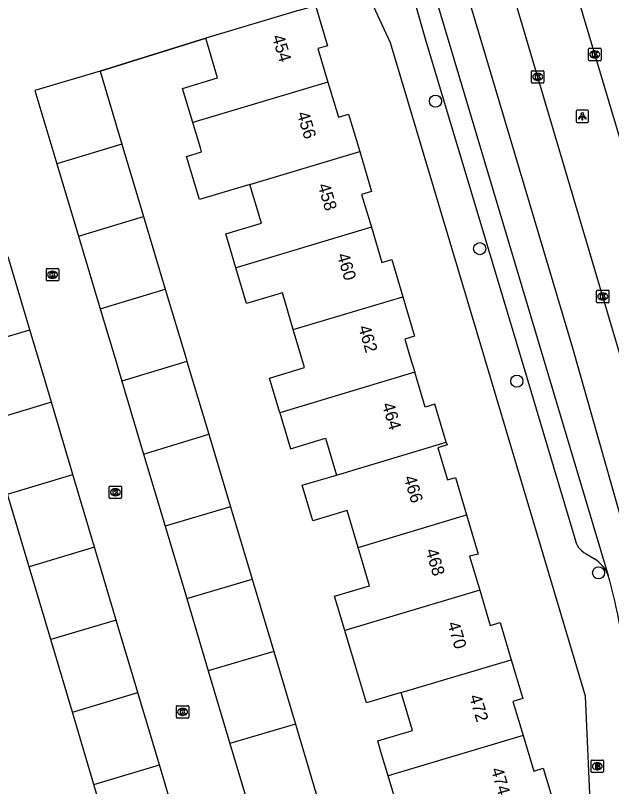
# Model space of a CAD drawing. Extents: x 157767 to 159171, y 387842 to 389425.
# Drawn here: x 158415.5 to 158463.5, y 388465.6 to 388527.6 of the extents above; entities that cross this region are included whole.
import ezdxf

# ---------------------------------------------------------------- set-up
doc = ezdxf.new("R2010")
doc.units = 0
for name, color, linetype in [('IMGEO_Boom', 7, 'Continuous'), ('IMGEO_Brandkraan', 7, 'Continuous'), ('IMGEO_Kolk', 7, 'Continuous'), ('IMGEO_Lichtpunt', 7, 'Continuous'), ('IMGEO_Muur', 7, 'Continuous'), ('IMGEO_Pand', 7, 'Continuous'), ('IMGEO_Pand_nummerreeks', 7, 'Continuous'), ('IMGEO_Rijbaan_lokaal_gesloten', 7, 'Continuous'), ('IMGEO_Rijbaan_lokaal_open', 7, 'Continuous'), ('IMGEO_Voetpad_open', 7, 'Continuous')]:
    doc.layers.add(name, color=color, linetype=linetype)

msp = doc.modelspace()

# ---------------------------------------------------------------- linework, layer by layer
at = {"layer": 'IMGEO_Boom'}
for centre in [(158449.31, 388520.725), (158452.868, 388508.846), (158455.853, 388498.181), (158462.444, 388482.765)]:
    msp.add_circle(centre, 0.489, dxfattribs=at)
at = {"layer": 'IMGEO_Brandkraan'}
for p, q in [((158461.841, 388466.768), (158461.841, 388467.62)), ((158461.916, 388467.694), (158462.768, 388467.694)), ((158462.842, 388467.62), (158462.842, 388466.768)), ((158462.352, 388466.914), (158462.327, 388466.914)), ((158462.329, 388467.474), (158462.354, 388467.474)), ((158462.768, 388466.694), (158461.916, 388466.694))]:
    msp.add_line(p, q, dxfattribs=at)
for points in [[(158461.841, 388466.768), (158461.841, 388467.62)], [(158461.916, 388467.694), (158462.768, 388467.694)], [(158462.842, 388467.62), (158462.842, 388466.768)], [(158462.189, 388467.394), (158462.189, 388466.994), (158462.402, 388466.994)], [(158462.42, 388467.394), (158462.189, 388467.394)], [(158462.368, 388467.313), (158462.314, 388467.313), (158462.314, 388467.237)], [(158462.314, 388467.237), (158462.367, 388467.237)], [(158462.376, 388467.161), (158462.314, 388467.161), (158462.314, 388467.08)], [(158462.314, 388467.08), (158462.376, 388467.08)], [(158462.768, 388466.694), (158461.916, 388466.694)]]:
    msp.add_lwpolyline(points, dxfattribs=at)
for centre, radius, start, end in [((158461.918, 388467.618), 0.0765, 91.55205, 178.44795), ((158461.918, 388467.618), 0.0765, 91.55205, 178.44795), ((158462.766, 388467.618), 0.0765, 1.55205, 88.44795), ((158462.766, 388467.618), 0.0765, 1.55205, 88.44795), ((158462.369, 388467.275), 0.0379, 267.82845, 90.93552), ((158462.377, 388467.12), 0.0404, 269.87594, 90.50774), ((158462.408, 388467.245), 0.251, 268.66757, 293.53466), ((158462.424, 388467.249), 0.145, 59.4692, 91.53667), ((158462.449, 388467.296), 0.0922, 285.51372, 58.15012), ((158462.454, 388467.104), 0.105, 301.31148, 78.98903), ((158461.918, 388466.77), 0.0765, 181.55205, 268.44795), ((158461.918, 388466.77), 0.0765, 181.55205, 268.44795), ((158462.766, 388466.77), 0.0765, 271.55205, 358.44795), ((158462.766, 388466.77), 0.0765, 271.55205, 358.44795)]:
    msp.add_arc(centre, radius, start, end, dxfattribs=at)
for centre, major_axis, ratio, start_param, end_param in [((158462.328, 388467.194), (-0.387, 0.002), 0.722429, 4.712389, 7.853982), ((158462.353, 388467.194), (-0.39, 0.002), 0.717154, 1.570796, 4.712389)]:
    msp.add_ellipse(centre, major_axis=major_axis, ratio=ratio, start_param=start_param, end_param=end_param, dxfattribs=at)
at = {"layer": 'IMGEO_Kolk'}
for p, q in [((158461.637, 388524.052), (158461.637, 388524.904)), ((158461.712, 388524.978), (158462.564, 388524.978)), ((158462.125, 388524.758), (158462.15, 388524.758)), ((158462.638, 388524.904), (158462.638, 388524.052)), ((158462.148, 388524.198), (158462.123, 388524.198)), ((158462.564, 388523.978), (158461.712, 388523.978)), ((158457.039, 388522.247), (158457.039, 388523.099)), ((158457.114, 388523.173), (158457.966, 388523.173)), ((158457.527, 388522.953), (158457.552, 388522.953)), ((158458.04, 388523.099), (158458.04, 388522.247)), ((158457.966, 388522.173), (158457.114, 388522.173)), ((158457.55, 388522.393), (158457.525, 388522.393)), ((158418.026, 388507.252), (158418.878, 388507.252)), ((158417.951, 388506.326), (158417.951, 388507.178)), ((158418.439, 388507.032), (158418.464, 388507.032)), ((158418.952, 388507.178), (158418.952, 388506.326)), ((158418.878, 388506.252), (158418.026, 388506.252)), ((158418.462, 388506.472), (158418.437, 388506.472)), ((158462.281, 388504.574), (158462.281, 388505.426)), ((158462.356, 388505.5), (158463.208, 388505.5)), ((158463.282, 388505.426), (158463.282, 388504.574)), ((158462.769, 388505.28), (158462.794, 388505.28)), ((158463.208, 388504.5), (158462.356, 388504.5)), ((158462.792, 388504.72), (158462.767, 388504.72)), ((158423.012, 388488.815), (158423.012, 388489.667)), ((158423.087, 388489.741), (158423.939, 388489.741)), ((158423.5, 388489.521), (158423.525, 388489.521)), ((158424.013, 388489.667), (158424.013, 388488.815)), ((158423.939, 388488.741), (158423.087, 388488.741)), ((158423.523, 388488.961), (158423.498, 388488.961)), ((158428.427, 388471.14), (158428.427, 388471.992)), ((158428.502, 388472.066), (158429.354, 388472.066)), ((158429.428, 388471.992), (158429.428, 388471.14)), ((158428.938, 388471.286), (158428.913, 388471.286)), ((158428.915, 388471.846), (158428.94, 388471.846)), ((158429.354, 388471.066), (158428.502, 388471.066))]:
    msp.add_line(p, q, dxfattribs=at)
for points in [[(158461.637, 388524.052), (158461.637, 388524.904)], [(158461.712, 388524.978), (158462.564, 388524.978)], [(158461.958, 388524.678), (158462.081, 388524.678), (158462.081, 388524.527), (158462.211, 388524.678), (158462.375, 388524.678), (158462.229, 388524.527), (158462.382, 388524.278), (158462.23, 388524.278), (158462.145, 388524.442), (158462.081, 388524.375), (158462.081, 388524.278), (158461.958, 388524.278), (158461.958, 388524.678)], [(158462.638, 388524.904), (158462.638, 388524.052)], [(158462.564, 388523.978), (158461.712, 388523.978)], [(158457.039, 388522.247), (158457.039, 388523.099)], [(158457.114, 388523.173), (158457.966, 388523.173)], [(158457.36, 388522.873), (158457.483, 388522.873), (158457.483, 388522.722), (158457.613, 388522.873), (158457.777, 388522.873), (158457.631, 388522.722), (158457.784, 388522.473), (158457.632, 388522.473), (158457.547, 388522.637), (158457.483, 388522.57), (158457.483, 388522.473), (158457.36, 388522.473), (158457.36, 388522.873)], [(158458.04, 388523.099), (158458.04, 388522.247)], [(158457.966, 388522.173), (158457.114, 388522.173)], [(158418.026, 388507.252), (158418.878, 388507.252)], [(158417.951, 388506.326), (158417.951, 388507.178)], [(158418.272, 388506.952), (158418.395, 388506.952), (158418.395, 388506.801), (158418.525, 388506.952), (158418.689, 388506.952), (158418.543, 388506.801), (158418.696, 388506.552), (158418.544, 388506.552), (158418.459, 388506.716), (158418.395, 388506.649), (158418.395, 388506.552), (158418.272, 388506.552), (158418.272, 388506.952)], [(158418.952, 388507.178), (158418.952, 388506.326)], [(158418.878, 388506.252), (158418.026, 388506.252)], [(158462.281, 388504.574), (158462.281, 388505.426)], [(158462.356, 388505.5), (158463.208, 388505.5)], [(158463.282, 388505.426), (158463.282, 388504.574)], [(158462.602, 388505.2), (158462.725, 388505.2), (158462.725, 388505.049), (158462.855, 388505.2), (158463.019, 388505.2), (158462.873, 388505.049), (158463.026, 388504.8), (158462.874, 388504.8), (158462.789, 388504.964), (158462.725, 388504.897), (158462.725, 388504.8), (158462.602, 388504.8), (158462.602, 388505.2)], [(158463.208, 388504.5), (158462.356, 388504.5)], [(158423.012, 388488.815), (158423.012, 388489.667)], [(158423.087, 388489.741), (158423.939, 388489.741)], [(158423.333, 388489.441), (158423.456, 388489.441), (158423.456, 388489.29), (158423.586, 388489.441), (158423.75, 388489.441), (158423.604, 388489.29), (158423.757, 388489.041), (158423.605, 388489.041), (158423.52, 388489.205), (158423.456, 388489.138), (158423.456, 388489.041), (158423.333, 388489.041), (158423.333, 388489.441)], [(158424.013, 388489.667), (158424.013, 388488.815)], [(158423.939, 388488.741), (158423.087, 388488.741)], [(158428.427, 388471.14), (158428.427, 388471.992)], [(158428.502, 388472.066), (158429.354, 388472.066)], [(158429.428, 388471.992), (158429.428, 388471.14)], [(158428.748, 388471.766), (158428.871, 388471.766), (158428.871, 388471.615), (158429.001, 388471.766), (158429.165, 388471.766), (158429.019, 388471.615), (158429.172, 388471.366), (158429.02, 388471.366), (158428.935, 388471.53), (158428.871, 388471.463), (158428.871, 388471.366), (158428.748, 388471.366), (158428.748, 388471.766)], [(158429.354, 388471.066), (158428.502, 388471.066)]]:
    msp.add_lwpolyline(points, dxfattribs=at)
for centre, start, end in [((158461.714, 388524.902), 91.55205, 178.44795), ((158461.714, 388524.902), 91.55205, 178.44795), ((158462.562, 388524.902), 1.55205, 88.44795), ((158462.562, 388524.902), 1.55205, 88.44795), ((158461.714, 388524.054), 181.55205, 268.44795), ((158461.714, 388524.054), 181.55205, 268.44795), ((158462.562, 388524.054), 271.55205, 358.44795), ((158462.562, 388524.054), 271.55205, 358.44795), ((158457.116, 388523.097), 91.55205, 178.44795), ((158457.116, 388523.097), 91.55205, 178.44795), ((158457.964, 388523.097), 1.55205, 88.44795), ((158457.964, 388523.097), 1.55205, 88.44795), ((158457.116, 388522.249), 181.55205, 268.44795), ((158457.116, 388522.249), 181.55205, 268.44795), ((158457.964, 388522.249), 271.55205, 358.44795), ((158457.964, 388522.249), 271.55205, 358.44795), ((158418.028, 388507.176), 91.55205, 178.44795), ((158418.028, 388507.176), 91.55205, 178.44795), ((158418.876, 388507.176), 1.55205, 88.44795), ((158418.876, 388507.176), 1.55205, 88.44795), ((158418.028, 388506.328), 181.55205, 268.44795), ((158418.028, 388506.328), 181.55205, 268.44795), ((158418.876, 388506.328), 271.55205, 358.44795), ((158418.876, 388506.328), 271.55205, 358.44795), ((158462.358, 388505.424), 91.55205, 178.44795), ((158462.358, 388505.424), 91.55205, 178.44795), ((158463.206, 388505.424), 1.55205, 88.44795), ((158463.206, 388505.424), 1.55205, 88.44795), ((158462.358, 388504.576), 181.55205, 268.44795), ((158462.358, 388504.576), 181.55205, 268.44795), ((158463.206, 388504.576), 271.55205, 358.44795), ((158463.206, 388504.576), 271.55205, 358.44795), ((158423.089, 388489.665), 91.55205, 178.44795), ((158423.089, 388489.665), 91.55205, 178.44795), ((158423.937, 388489.665), 1.55205, 88.44795), ((158423.937, 388489.665), 1.55205, 88.44795), ((158423.089, 388488.817), 181.55205, 268.44795), ((158423.089, 388488.817), 181.55205, 268.44795), ((158423.937, 388488.817), 271.55205, 358.44795), ((158423.937, 388488.817), 271.55205, 358.44795), ((158428.504, 388471.99), 91.55205, 178.44795), ((158428.504, 388471.99), 91.55205, 178.44795), ((158429.352, 388471.99), 1.55205, 88.44795), ((158429.352, 388471.99), 1.55205, 88.44795), ((158428.504, 388471.142), 181.55205, 268.44795), ((158428.504, 388471.142), 181.55205, 268.44795), ((158429.352, 388471.142), 271.55205, 358.44795), ((158429.352, 388471.142), 271.55205, 358.44795)]:
    msp.add_arc(centre, 0.0765, start, end, dxfattribs=at)
for centre, major_axis, ratio, start_param, end_param in [((158462.124, 388524.478), (-0.387, 0.002), 0.722429, 4.712389, 7.853982), ((158462.149, 388524.478), (-0.39, 0.002), 0.717154, 1.570796, 4.712389), ((158457.526, 388522.673), (-0.387, 0.002), 0.722429, 4.712389, 7.853982), ((158457.551, 388522.673), (-0.39, 0.002), 0.717154, 1.570796, 4.712389), ((158418.438, 388506.752), (-0.387, 0.002), 0.722429, 4.712389, 7.853982), ((158418.463, 388506.752), (-0.39, 0.002), 0.717154, 1.570796, 4.712389), ((158462.768, 388505), (-0.387, 0.002), 0.722429, 4.712389, 7.853982), ((158462.793, 388505), (-0.39, 0.002), 0.717154, 1.570796, 4.712389), ((158423.499, 388489.241), (-0.387, 0.002), 0.722429, 4.712389, 7.853982), ((158423.524, 388489.241), (-0.39, 0.002), 0.717154, 1.570796, 4.712389), ((158428.914, 388471.566), (-0.387, 0.002), 0.722429, 4.712389, 7.853982), ((158428.939, 388471.566), (-0.39, 0.002), 0.717154, 1.570796, 4.712389)]:
    msp.add_ellipse(centre, major_axis=major_axis, ratio=ratio, start_param=start_param, end_param=end_param, dxfattribs=at)
at = {"layer": 'IMGEO_Lichtpunt'}
for p, q in [((158460.637, 388519.903), (158460.637, 388519.096)), ((158460.637, 388519.903), (158460.637, 388519.096)), ((158461.539, 388519.998), (158460.731, 388519.998)), ((158461.539, 388519.998), (158460.731, 388519.998)), ((158461.633, 388519.096), (158461.633, 388519.903)), ((158461.633, 388519.096), (158461.633, 388519.903)), ((158460.731, 388519.002), (158461.539, 388519.002)), ((158460.731, 388519.002), (158461.539, 388519.002))]:
    msp.add_line(p, q, dxfattribs=at)
for points in [[(158461.011, 388519.567), (158461.05, 388519.539), (158460.862, 388519.277), (158460.824, 388519.304), (158461.011, 388519.567)], [(158461.113, 388519.519), (158461.16, 388519.519), (158461.16, 388519.197), (158461.113, 388519.197), (158461.113, 388519.519)], [(158461.223, 388519.539), (158461.261, 388519.566), (158461.448, 388519.304), (158461.409, 388519.276), (158461.223, 388519.539)]]:
    msp.add_lwpolyline(points, dxfattribs=at)
msp.add_circle((158461.136, 388519.701), 0.0994, dxfattribs=at)
for centre, start, end in [((158460.731, 388519.903), 90, 180), ((158460.731, 388519.903), 90, 180), ((158461.539, 388519.903), 0, 90), ((158461.539, 388519.903), 0, 90), ((158460.731, 388519.096), 180, 270), ((158460.731, 388519.096), 180, 270), ((158461.539, 388519.096), 270, 0), ((158461.539, 388519.096), 270, 360)]:
    msp.add_arc(centre, 0.0946, start, end, dxfattribs=at)
at = {"layer": 'IMGEO_Muur'}
msp.add_lwpolyline([(158422.284, 388523.135), (158430.795, 388525.783)], dxfattribs=at)
at = {"layer": 'IMGEO_Pand'}
for points in [[(158438.352, 388528.042), (158439.645, 388528.429), (158440.616, 388525.184), (158439.831, 388524.949), (158440.639, 388522.246)], [(158438.352, 388528.042), (158430.795, 388525.783)], [(158429.748, 388519.004), (158428.928, 388521.746), (158431.75, 388522.59), (158430.795, 388525.783)], [(158422.284, 388523.135), (158417.035, 388521.566), (158418.797, 388515.674)], [(158422.284, 388523.135), (158424.045, 388517.253)], [(158440.639, 388522.246), (158429.748, 388519.004)], [(158440.639, 388522.246), (158441.482, 388519.428), (158442.302, 388519.673), (158443.2, 388516.67)], [(158434.344, 388514.012), (158430.299, 388512.798), (158429.256, 388516.272), (158430.457, 388516.632), (158430.36, 388516.956), (158429.748, 388519.004)], [(158424.045, 388517.253), (158418.797, 388515.674)], [(158424.045, 388517.253), (158425.784, 388511.442)], [(158434.344, 388514.012), (158443.2, 388516.67)], [(158443.2, 388516.67), (158444.161, 388513.455), (158443.348, 388513.212), (158444.138, 388510.571)], [(158418.797, 388515.674), (158420.534, 388509.866)], [(158433.219, 388507.309), (158432.405, 388510.03), (158435.278, 388510.889), (158434.344, 388514.012)], [(158420.534, 388509.866), (158425.784, 388511.442)], [(158425.784, 388511.442), (158427.536, 388505.591)], [(158444.138, 388510.571), (158433.32, 388507.34), (158433.219, 388507.309)], [(158444.138, 388510.571), (158444.986, 388507.736), (158445.776, 388507.972), (158446.674, 388504.97)], [(158420.534, 388509.866), (158422.283, 388504.016)], [(158416.614, 388502.326), (158414.864, 388508.196)], [(158437.848, 388502.336), (158436.966, 388505.285), (158434.082, 388504.422), (158433.219, 388507.309)], [(158422.283, 388504.016), (158427.536, 388505.591)], [(158427.536, 388505.591), (158429.21, 388500), (158429.282, 388499.759)], [(158437.848, 388502.336), (158446.674, 388504.97)], [(158446.674, 388504.97), (158447.62, 388501.807), (158446.831, 388501.571), (158447.301, 388500), (158447.628, 388498.907)], [(158422.283, 388504.016), (158423.484, 388500), (158424.029, 388498.178)], [(158411.353, 388500.762), (158416.614, 388502.326)], [(158418.354, 388496.493), (158417.308, 388500), (158416.614, 388502.326)], [(158436.761, 388495.645), (158435.925, 388498.439), (158438.759, 388499.286), (158438.546, 388500), (158437.848, 388502.336)], [(158429.282, 388499.759), (158424.029, 388498.178)], [(158429.282, 388499.759), (158431.033, 388493.91)], [(158447.628, 388498.907), (158436.761, 388495.645)], [(158450.171, 388493.276), (158449.258, 388496.329), (158448.469, 388496.094), (158447.628, 388498.907)], [(158424.029, 388498.178), (158425.781, 388492.318)], [(158418.354, 388496.493), (158413.094, 388494.916)], [(158420.09, 388490.672), (158418.354, 388496.493)], [(158436.761, 388495.645), (158437.629, 388492.742), (158440.454, 388493.587), (158441.338, 388490.632)], [(158425.781, 388492.318), (158431.033, 388493.91)], [(158431.033, 388493.91), (158432.78, 388488.077)], [(158441.338, 388490.632), (158450.171, 388493.276)], [(158450.171, 388493.276), (158450.238, 388493.052), (158449.493, 388492.829), (158450.267, 388490.239), (158450.906, 388490.43), (158451.801, 388487.438)], [(158425.781, 388492.318), (158427.518, 388486.508)], [(158414.827, 388489.095), (158420.09, 388490.672)], [(158421.835, 388484.82), (158420.09, 388490.672)], [(158443.062, 388484.809), (158442.177, 388487.769), (158439.425, 388486.946), (158438.571, 388489.804), (158441.338, 388490.632)], [(158416.568, 388483.25), (158414.827, 388489.095)], [(158432.78, 388488.077), (158427.518, 388486.508)], [(158432.78, 388488.077), (158434.521, 388482.259)], [(158443.062, 388484.809), (158451.801, 388487.438)], [(158451.801, 388487.438), (158452.747, 388484.274), (158452.052, 388484.098), (158452.87, 388481.362)], [(158427.518, 388486.508), (158429.259, 388480.688)], [(158421.835, 388484.82), (158416.568, 388483.25)], [(158423.586, 388478.951), (158421.835, 388484.82)], [(158441.993, 388478.113), (158441.166, 388480.878), (158443.986, 388481.721), (158443.062, 388484.809)], [(158418.315, 388477.381), (158416.568, 388483.25)], [(158429.259, 388480.688), (158434.521, 388482.259)], [(158434.521, 388482.259), (158436.268, 388476.425)], [(158452.87, 388481.362), (158441.993, 388478.113)], [(158452.87, 388481.362), (158453.718, 388478.527), (158454.513, 388478.765), (158455.412, 388475.758)], [(158429.259, 388480.688), (158430.998, 388474.871)], [(158423.586, 388478.951), (158418.315, 388477.381)], [(158425.324, 388473.12), (158423.586, 388478.951)], [(158446.545, 388473.117), (158443.734, 388472.289), (158442.847, 388475.257), (158441.993, 388478.113)], [(158420.053, 388471.546), (158418.315, 388477.381)], [(158436.268, 388476.425), (158430.998, 388474.871)], [(158436.268, 388476.425), (158438.015, 388470.59)], [(158446.545, 388473.117), (158455.412, 388475.758)], [(158455.412, 388475.758), (158456.342, 388472.648), (158455.54, 388472.408), (158456.356, 388469.679)], [(158430.998, 388474.871), (158432.745, 388469.03)], [(158420.053, 388471.546), (158425.324, 388473.12)], [(158427.058, 388467.308), (158425.324, 388473.12)], [(158445.48, 388466.433), (158444.909, 388468.343), (158444.645, 388469.227), (158447.457, 388470.068), (158446.545, 388473.117)], [(158421.786, 388465.725), (158420.053, 388471.546)], [(158438.015, 388470.59), (158432.745, 388469.03)], [(158438.015, 388470.59), (158439.757, 388464.772)], [(158456.356, 388469.679), (158457.215, 388466.807), (158457.977, 388467.035), (158458.932, 388463.84), (158450.08, 388461.193), (158449.126, 388464.384), (158446.342, 388463.552), (158445.48, 388466.433)], [(158456.356, 388469.679), (158445.48, 388466.433)], [(158432.745, 388469.03), (158434.485, 388463.21)], [(158421.786, 388465.725), (158427.058, 388467.308)], [(158428.794, 388461.487), (158427.058, 388467.308)], [(158423.523, 388459.892), (158421.786, 388465.725)]]:
    msp.add_lwpolyline(points, dxfattribs=at)
at = {"layer": 'IMGEO_Rijbaan_lokaal_gesloten'}
for points in [[(158439.223, 388562.783), (158441.666, 388563.453), (158445.415, 388550.891), (158451.737, 388529.713), (158460.347, 388500.871), (158467.817, 388474.585), (158468.769, 388471.054)], [(158445.754, 388540.958), (158463.226, 388482.541)], [(158457.505, 388540.141), (158460.048, 388531.489), (158469.256, 388500.62)], [(158464.469, 388499.312), (158464.264, 388500), (158453.294, 388536.979), (158452.775, 388538.729)]]:
    msp.add_lwpolyline(points, dxfattribs=at)
msp.add_arc((158413.613, 388468.85), 51.468, 7.55193, 15.4272, dxfattribs=at)
at = {"layer": 'IMGEO_Rijbaan_lokaal_open'}
msp.add_lwpolyline([(158430.795, 388525.783), (158422.284, 388523.135)], dxfattribs=at)
at = {"layer": 'IMGEO_Voetpad_open'}
for points in [[(158445.965, 388538.348), (158445.571, 388535.931), (158448.565, 388525.474), (158456.195, 388500), (158460.527, 388485.535)], [(158461.785, 388463.769), (158461.399, 388472.839), (158453.277, 388500), (158445.673, 388525.427), (158443.317, 388530.531)], [(158461.436, 388484.291), (158462.104, 388483.888)]]:
    msp.add_lwpolyline(points, dxfattribs=at)
for centre, radius, start, end in [((158462.257, 388485.845), 1.758, 190.16141, 242.15034), ((158460.603, 388481.497), 2.824, 21.70812, 57.87791)]:
    msp.add_arc(centre, radius, start, end, dxfattribs=at)

# ---------------------------------------------------------------- texts
at = {"layer": 'IMGEO_Pand_nummerreeks'}
for s, rotation, p in [('454', 286.66663, (158436.119, 388525.912)), ('456', 286.66713, (158438.125, 388519.727)), ('458', 286.66663, (158439.802, 388513.948)), ('460', 286.66663, (158441.355, 388508.336)), ('462', 286.66663, (158443.07, 388502.525)), ('464', 286.63275, (158444.981, 388496.304)), ('466', 286.63275, (158446.736, 388490.429)), ('468', 286.63423, (158448.491, 388484.552)), ('470', 286.63423, (158450.246, 388478.678)), ('472', 286.63423, (158452, 388472.809)), ('474', 286.63423, (158453.756, 388466.931))]:
    msp.add_text(s, height=1, rotation=rotation, dxfattribs=at).set_placement(p)

doc.saveas('drawing.dxf')
